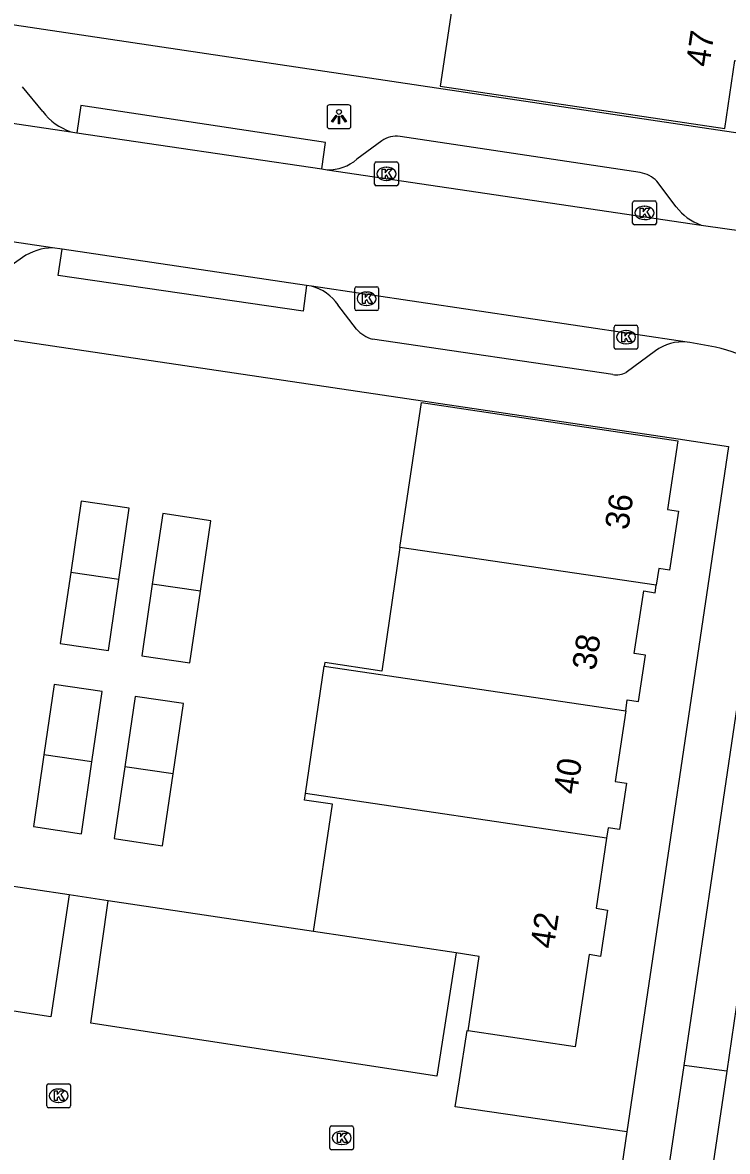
# Model space of a CAD drawing. Extents: x 164150 to 165261, y 382513 to 383432.
# Drawn here: x 164368.71 to 164398.27, y 382972.36 to 383019.73 of the extents above; entities that cross this region are included whole.
import ezdxf

# ---------------------------------------------------------------- set-up
doc = ezdxf.new("R2010")
doc.units = 0
for name, color, linetype in [('IMGEO_Kolk', 7, 'Continuous'), ('IMGEO_Lichtpunt', 7, 'Continuous'), ('IMGEO_Pand', 7, 'Continuous'), ('IMGEO_Pand_nummerreeks', 7, 'Continuous'), ('IMGEO_Parkeervlak_open', 7, 'Continuous'), ('IMGEO_Rijbaan_lokaal_open', 7, 'Continuous'), ('IMGEO_Voetpad_open', 7, 'Continuous')]:
    doc.layers.add(name, color=color, linetype=linetype)

msp = doc.modelspace()

# ---------------------------------------------------------------- linework, layer by layer
at = {"layer": 'IMGEO_Kolk'}
for p, q in [((164383.467, 383012.956), (164383.467, 383013.808)), ((164383.542, 383013.882), (164384.394, 383013.882)), ((164383.955, 383013.662), (164383.98, 383013.662)), ((164384.468, 383013.808), (164384.468, 383012.956)), ((164384.394, 383012.882), (164383.542, 383012.882)), ((164383.978, 383013.102), (164383.953, 383013.102)), ((164394.368, 383012.244), (164395.22, 383012.244)), ((164394.293, 383011.318), (164394.293, 383012.17)), ((164394.781, 383012.024), (164394.806, 383012.024)), ((164395.294, 383012.17), (164395.294, 383011.318)), ((164394.804, 383011.464), (164394.779, 383011.464)), ((164395.22, 383011.244), (164394.368, 383011.244)), ((164382.636, 383007.717), (164382.636, 383008.569)), ((164382.711, 383008.643), (164383.563, 383008.643)), ((164383.637, 383008.569), (164383.637, 383007.717)), ((164383.124, 383008.423), (164383.149, 383008.423)), ((164383.563, 383007.643), (164382.711, 383007.643)), ((164383.147, 383007.863), (164383.122, 383007.863)), ((164393.592, 383007.027), (164394.444, 383007.027)), ((164393.517, 383006.101), (164393.517, 383006.953)), ((164394.005, 383006.807), (164394.03, 383006.807)), ((164394.518, 383006.953), (164394.518, 383006.101)), ((164394.028, 383006.247), (164394.003, 383006.247)), ((164394.444, 383006.027), (164393.592, 383006.027)), ((164369.72, 382974.267), (164369.72, 382975.119)), ((164369.795, 382975.193), (164370.647, 382975.193)), ((164370.208, 382974.973), (164370.233, 382974.973)), ((164370.721, 382975.119), (164370.721, 382974.267)), ((164370.231, 382974.413), (164370.206, 382974.413)), ((164370.647, 382974.193), (164369.795, 382974.193)), ((164381.666, 382973.425), (164382.518, 382973.425)), ((164381.591, 382972.499), (164381.591, 382973.351)), ((164382.079, 382973.205), (164382.104, 382973.205)), ((164382.592, 382973.351), (164382.592, 382972.499)), ((164382.102, 382972.645), (164382.077, 382972.645)), ((164382.518, 382972.425), (164381.666, 382972.425))]:
    msp.add_line(p, q, dxfattribs=at)
for points in [[(164383.467, 383012.956), (164383.467, 383013.808)], [(164383.542, 383013.882), (164384.394, 383013.882)], [(164384.468, 383013.808), (164384.468, 383012.956)], [(164383.788, 383013.582), (164383.911, 383013.582), (164383.911, 383013.431), (164384.041, 383013.582), (164384.205, 383013.582), (164384.059, 383013.431), (164384.212, 383013.182), (164384.06, 383013.182), (164383.975, 383013.346), (164383.911, 383013.279), (164383.911, 383013.182), (164383.788, 383013.182), (164383.788, 383013.582)], [(164384.394, 383012.882), (164383.542, 383012.882)], [(164394.368, 383012.244), (164395.22, 383012.244)], [(164394.293, 383011.318), (164394.293, 383012.17)], [(164394.614, 383011.944), (164394.737, 383011.944), (164394.737, 383011.793), (164394.867, 383011.944), (164395.031, 383011.944), (164394.885, 383011.793), (164395.038, 383011.544), (164394.886, 383011.544), (164394.801, 383011.708), (164394.737, 383011.641), (164394.737, 383011.544), (164394.614, 383011.544), (164394.614, 383011.944)], [(164395.294, 383012.17), (164395.294, 383011.318)], [(164395.22, 383011.244), (164394.368, 383011.244)], [(164382.636, 383007.717), (164382.636, 383008.569)], [(164382.711, 383008.643), (164383.563, 383008.643)], [(164383.637, 383008.569), (164383.637, 383007.717)], [(164382.957, 383008.343), (164383.08, 383008.343), (164383.08, 383008.192), (164383.21, 383008.343), (164383.374, 383008.343), (164383.228, 383008.192), (164383.381, 383007.943), (164383.229, 383007.943), (164383.144, 383008.107), (164383.08, 383008.04), (164383.08, 383007.943), (164382.957, 383007.943), (164382.957, 383008.343)], [(164383.563, 383007.643), (164382.711, 383007.643)], [(164393.592, 383007.027), (164394.444, 383007.027)], [(164393.517, 383006.101), (164393.517, 383006.953)], [(164393.838, 383006.727), (164393.961, 383006.727), (164393.961, 383006.576), (164394.091, 383006.727), (164394.255, 383006.727), (164394.109, 383006.576), (164394.262, 383006.327), (164394.11, 383006.327), (164394.025, 383006.491), (164393.961, 383006.424), (164393.961, 383006.327), (164393.838, 383006.327), (164393.838, 383006.727)], [(164394.518, 383006.953), (164394.518, 383006.101)], [(164394.444, 383006.027), (164393.592, 383006.027)], [(164369.72, 382974.267), (164369.72, 382975.119)], [(164369.795, 382975.193), (164370.647, 382975.193)], [(164370.041, 382974.893), (164370.164, 382974.893), (164370.164, 382974.742), (164370.294, 382974.893), (164370.458, 382974.893), (164370.312, 382974.742), (164370.465, 382974.493), (164370.313, 382974.493), (164370.228, 382974.657), (164370.164, 382974.59), (164370.164, 382974.493), (164370.041, 382974.493), (164370.041, 382974.893)], [(164370.721, 382975.119), (164370.721, 382974.267)], [(164370.647, 382974.193), (164369.795, 382974.193)], [(164381.666, 382973.425), (164382.518, 382973.425)], [(164381.591, 382972.499), (164381.591, 382973.351)], [(164381.912, 382973.125), (164382.035, 382973.125), (164382.035, 382972.974), (164382.165, 382973.125), (164382.329, 382973.125), (164382.183, 382972.974), (164382.336, 382972.725), (164382.184, 382972.725), (164382.099, 382972.889), (164382.035, 382972.822), (164382.035, 382972.725), (164381.912, 382972.725), (164381.912, 382973.125)], [(164382.592, 382973.351), (164382.592, 382972.499)], [(164382.518, 382972.425), (164381.666, 382972.425)]]:
    msp.add_lwpolyline(points, dxfattribs=at)
for centre, start, end in [((164383.544, 383013.806), 91.552, 178.448), ((164383.544, 383013.806), 91.552, 178.448), ((164384.392, 383013.806), 1.552, 88.448), ((164384.392, 383013.806), 1.552, 88.448), ((164383.544, 383012.958), 181.552, 268.448), ((164383.544, 383012.958), 181.552, 268.448), ((164384.392, 383012.958), 271.552, 358.448), ((164384.392, 383012.958), 271.552, 358.448), ((164394.37, 383012.168), 91.552, 178.448), ((164394.37, 383012.168), 91.552, 178.448), ((164395.218, 383012.168), 1.552, 88.448), ((164395.218, 383012.168), 1.552, 88.448), ((164394.37, 383011.32), 181.552, 268.448), ((164394.37, 383011.32), 181.552, 268.448), ((164395.218, 383011.32), 271.552, 358.448), ((164395.218, 383011.32), 271.552, 358.448), ((164382.713, 383008.567), 91.552, 178.448), ((164382.713, 383008.567), 91.552, 178.448), ((164383.561, 383008.567), 1.552, 88.448), ((164383.561, 383008.567), 1.552, 88.448), ((164382.713, 383007.719), 181.552, 268.448), ((164382.713, 383007.719), 181.552, 268.448), ((164383.561, 383007.719), 271.552, 358.448), ((164383.561, 383007.719), 271.552, 358.448), ((164393.594, 383006.951), 91.552, 178.448), ((164393.594, 383006.951), 91.552, 178.448), ((164394.442, 383006.951), 1.552, 88.448), ((164394.442, 383006.951), 1.552, 88.448), ((164393.594, 383006.103), 181.552, 268.448), ((164393.594, 383006.103), 181.552, 268.448), ((164394.442, 383006.103), 271.552, 358.448), ((164394.442, 383006.103), 271.552, 358.448), ((164369.797, 382975.117), 91.552, 178.448), ((164369.797, 382975.117), 91.552, 178.448), ((164370.645, 382975.117), 1.552, 88.448), ((164370.645, 382975.117), 1.552, 88.448), ((164369.797, 382974.269), 181.552, 268.448), ((164369.797, 382974.269), 181.552, 268.448), ((164370.645, 382974.269), 271.552, 358.448), ((164370.645, 382974.269), 271.552, 358.448), ((164381.668, 382973.349), 91.552, 178.448), ((164381.668, 382973.349), 91.552, 178.448), ((164382.516, 382973.349), 1.552, 88.448), ((164382.516, 382973.349), 1.552, 88.448), ((164381.668, 382972.501), 181.552, 268.448), ((164381.668, 382972.501), 181.552, 268.448), ((164382.516, 382972.501), 271.552, 358.448), ((164382.516, 382972.501), 271.552, 358.448)]:
    msp.add_arc(centre, 0.0765, start, end, dxfattribs=at)
for centre, major_axis, ratio, start_param, end_param in [((164383.954, 383013.382), (-0.387, 0.002), 0.722429, 4.712389, 7.853982), ((164383.979, 383013.382), (-0.39, 0.002), 0.717154, 1.570796, 4.712389), ((164394.78, 383011.744), (-0.387, 0.002), 0.722429, 4.712389, 7.853982), ((164394.805, 383011.744), (-0.39, 0.002), 0.717154, 1.570796, 4.712389), ((164383.123, 383008.143), (-0.387, 0.002), 0.722429, 4.712389, 7.853982), ((164383.148, 383008.143), (-0.39, 0.002), 0.717154, 1.570796, 4.712389), ((164394.004, 383006.527), (-0.387, 0.002), 0.722429, 4.712389, 7.853982), ((164394.029, 383006.527), (-0.39, 0.002), 0.717154, 1.570796, 4.712389), ((164370.207, 382974.693), (-0.387, 0.002), 0.722429, 4.712389, 7.853982), ((164370.232, 382974.693), (-0.39, 0.002), 0.717154, 1.570796, 4.712389), ((164382.078, 382972.925), (-0.387, 0.002), 0.722429, 4.712389, 7.853982), ((164382.103, 382972.925), (-0.39, 0.002), 0.717154, 1.570796, 4.712389)]:
    msp.add_ellipse(centre, major_axis=major_axis, ratio=ratio, start_param=start_param, end_param=end_param, dxfattribs=at)
at = {"layer": 'IMGEO_Lichtpunt'}
for p, q in [((164381.48, 383016.181), (164381.48, 383015.374)), ((164381.48, 383016.181), (164381.48, 383015.374)), ((164382.382, 383016.276), (164381.574, 383016.276)), ((164382.382, 383016.276), (164381.574, 383016.276)), ((164382.476, 383015.374), (164382.476, 383016.181)), ((164382.476, 383015.374), (164382.476, 383016.181)), ((164381.574, 383015.28), (164382.382, 383015.28)), ((164381.574, 383015.28), (164382.382, 383015.28))]:
    msp.add_line(p, q, dxfattribs=at)
for points in [[(164381.854, 383015.845), (164381.893, 383015.817), (164381.705, 383015.555), (164381.667, 383015.582), (164381.854, 383015.845)], [(164381.956, 383015.797), (164382.003, 383015.797), (164382.003, 383015.475), (164381.956, 383015.475), (164381.956, 383015.797)], [(164382.066, 383015.817), (164382.104, 383015.844), (164382.291, 383015.582), (164382.252, 383015.554), (164382.066, 383015.817)]]:
    msp.add_lwpolyline(points, dxfattribs=at)
msp.add_circle((164381.979, 383015.979), 0.0994, dxfattribs=at)
for centre, start, end in [((164381.574, 383016.181), 90, 180), ((164381.574, 383016.181), 90, 180), ((164382.382, 383016.181), 0, 90), ((164382.382, 383016.181), 0, 90), ((164381.574, 383015.374), 180, 270), ((164381.574, 383015.374), 180, 270), ((164382.382, 383015.374), 270, 0), ((164382.382, 383015.374), 270, 360)]:
    msp.add_arc(centre, 0.0946, start, end, dxfattribs=at)
at = {"layer": 'IMGEO_Pand'}
for points in [[(164388.359, 383023.227), (164387.166, 383023.406), (164386.216, 383017.059), (164398.154, 383015.282), (164398.582, 383018.137), (164399.057, 383018.066), (164399.43, 383020.559), (164398.955, 383020.63), (164399.096, 383021.569), (164398.595, 383021.644)], [(164384.536, 382997.697), (164385.439, 383003.785), (164396.189, 383002.178), (164395.758, 382999.294), (164396.211, 382999.233), (164395.841, 382996.75), (164395.388, 382996.817), (164395.283, 382996.114)], [(164372.747, 382996.364), (164373.181, 382999.346), (164371.159, 382999.64), (164370.724, 382996.658)], [(164376.168, 382995.866), (164376.605, 382998.827), (164374.583, 382999.123), (164374.147, 382996.16)], [(164384.536, 382997.697), (164383.768, 382992.518), (164381.386, 382992.88), (164381.362, 382992.718)], [(164395.283, 382996.114), (164384.536, 382997.697)], [(164370.724, 382996.658), (164370.289, 382993.677), (164372.313, 382993.382), (164372.747, 382996.364)], [(164372.747, 382996.364), (164370.724, 382996.658)], [(164374.147, 382996.16), (164373.704, 382993.156), (164375.723, 382992.857), (164376.168, 382995.866)], [(164376.168, 382995.866), (164374.147, 382996.16)], [(164394.002, 382990.847), (164394.071, 382991.306), (164394.542, 382991.239), (164394.837, 382993.177), (164394.363, 382993.248), (164394.758, 382995.88), (164395.237, 382995.804), (164395.283, 382996.114)], [(164380.567, 382987.376), (164381.362, 382992.718)], [(164381.362, 382992.718), (164394.002, 382990.847)], [(164371.618, 382988.7), (164372.05, 382991.66), (164370.026, 382991.955), (164369.597, 382988.999)], [(164375.016, 382988.197), (164375.449, 382991.153), (164373.427, 382991.443), (164372.995, 382988.496)], [(164394.002, 382990.847), (164393.558, 382987.886), (164394.033, 382987.815), (164393.741, 382985.872), (164393.266, 382985.943), (164393.2, 382985.506)], [(164369.597, 382988.999), (164369.159, 382985.987), (164371.179, 382985.692), (164371.618, 382988.7)], [(164371.618, 382988.7), (164369.597, 382988.999)], [(164372.995, 382988.496), (164372.553, 382985.488), (164374.575, 382985.182), (164375.016, 382988.197)], [(164375.016, 382988.197), (164372.995, 382988.496)], [(164380.908, 382981.585), (164381.707, 382986.928), (164380.525, 382987.094), (164380.567, 382987.376)], [(164393.2, 382985.506), (164380.567, 382987.376)], [(164393.2, 382985.506), (164392.758, 382982.559), (164393.237, 382982.487), (164392.941, 382980.544), (164392.466, 382980.616), (164391.885, 382976.741), (164387.391, 382977.422)], [(164386.899, 382980.686), (164380.908, 382981.585)], [(164387.391, 382977.422), (164387.862, 382980.542), (164386.899, 382980.686)]]:
    msp.add_lwpolyline(points, dxfattribs=at)
at = {"layer": 'IMGEO_Parkeervlak_open'}
for points in [[(164370.665, 382983.122), (164363.162, 382984.247)], [(164380.908, 382981.585), (164372.3, 382982.876)], [(164398.238, 382975.73), (164396.45, 382975.965)]]:
    msp.add_lwpolyline(points, dxfattribs=at)
at = {"layer": 'IMGEO_Rijbaan_lokaal_open'}
for points in [[(164354.791, 383017.51), (164370.726, 383015.15)], [(164370.726, 383015.15), (164370.989, 383015.111)], [(164370.989, 383015.111), (164381.255, 383013.59)], [(164381.255, 383013.59), (164381.48, 383013.557)], [(164381.48, 383013.557), (164397.164, 383011.234)], [(164369.965, 383010.279), (164354.341, 383012.601)], [(164397.164, 383011.234), (164397.367, 383011.204), (164399.66, 383010.874)], [(164370.367, 383010.219), (164369.965, 383010.279)], [(164380.618, 383008.696), (164370.367, 383010.219)], [(164380.829, 383008.665), (164380.618, 383008.696)], [(164396.587, 383006.323), (164380.829, 383008.665)], [(164397.768, 383006.108), (164396.687, 383006.308), (164396.587, 383006.323)], [(164370.665, 382983.122), (164369.885, 382978), (164355.296, 382980.243), (164356.043, 382985.302)], [(164372.3, 382982.876), (164370.665, 382983.122)], [(164386.899, 382980.686), (164386.081, 382975.51), (164371.569, 382977.741), (164372.3, 382982.876)], [(164398.958, 382980.587), (164398.835, 382979.759), (164398.238, 382975.73)], [(164394.057, 382973.175), (164386.852, 382974.222), (164387.033, 382975.364), (164387.359, 382977.427), (164387.391, 382977.422)], [(164398.238, 382975.73), (164396.938, 382966.961)], [(164394.057, 382973.175), (164393.467, 382969.194)]]:
    msp.add_lwpolyline(points, dxfattribs=at)
msp.add_arc((164396.723, 383001.002), 5.211, 355.1097, 78.4383, dxfattribs=at)
at = {"layer": 'IMGEO_Voetpad_open'}
for points in [[(164353.04, 383021.93), (164355.338, 383021.597), (164398.141, 383015.194), (164400.238, 383014.88)], [(164369.556, 383015.998), (164368.701, 383017.039)], [(164381.255, 383013.59), (164381.41, 383014.7), (164371.152, 383016.258), (164370.989, 383015.111)], [(164383.768, 383014.775), (164382.729, 383014)], [(164394.615, 383013.438), (164384.538, 383014.957)], [(164396.123, 383012.003), (164395.312, 383013.073)], [(164368.707, 383009.876), (164367.636, 383009.128)], [(164380.618, 383008.696), (164380.476, 383007.614), (164370.204, 383009.119), (164370.367, 383010.219)], [(164346.897, 382980.236), (164351.168, 383008.935), (164353.396, 383008.625), (164396.201, 383002.256), (164398.318, 383001.938), (164394.057, 382973.175)], [(164382.712, 383006.865), (164381.936, 383007.886)], [(164393.465, 383004.966), (164383.379, 383006.445)], [(164395.25, 383005.953), (164394.021, 383005.046)], [(164396.45, 382975.965), (164399.098, 382993.834)], [(164395.156, 382967.237), (164396.45, 382975.965)]]:
    msp.add_lwpolyline(points, dxfattribs=at)
for centre, radius, start, end in [((164371.54, 383017.504), 2.491, 217.2049, 250.9269), ((164384.4, 383013.82), 1.145, 83.0889, 123.5082), ((164381.545, 383015.355), 1.8, 267.923, 311.1345), ((164394.408, 383012.194), 1.261, 44.1869, 80.5334), ((164397.888, 383013.303), 2.192, 216.3787, 250.7138), ((164369.995, 383008.02), 2.259, 90.7608, 124.7649), ((164380.322, 383006.768), 1.964, 34.7059, 75.0257), ((164383.778, 383007.819), 1.431, 221.8145, 253.7895), ((164396.401, 383004.395), 1.937, 84.4866, 126.4511), ((164393.632, 383005.777), 0.828, 258.3606, 298.015)]:
    msp.add_arc(centre, radius, start, end, dxfattribs=at)

# ---------------------------------------------------------------- texts
at = {"layer": 'IMGEO_Pand_nummerreeks'}
for s, rotation, p in [('47', 81.4918, (164397.506, 383017.836)), ('36', 81.4975, (164394.109, 382998.409)), ('38', 81.4631, (164392.736, 382992.511)), ('40', 81.4689, (164391.954, 382987.307)), ('42', 81.4631, (164390.982, 382980.833))]:
    msp.add_text(s, height=1, rotation=rotation, dxfattribs=at).set_placement(p)

doc.saveas('drawing.dxf')
